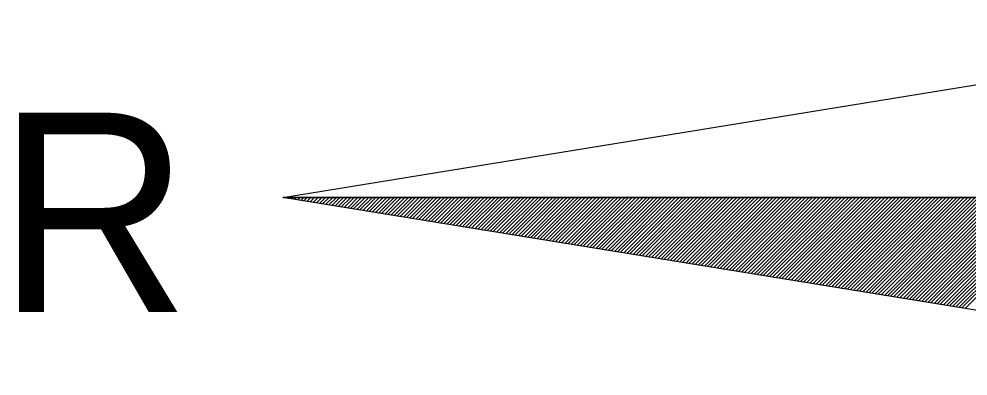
# Model space of a CAD drawing. Extents: x 576692 to 577659, y 273254 to 273799.
# Drawn here: x 577246.202 to 577250.962, y 273527.534 to 273529.326 of the extents above; entities that cross this region are included whole.
import ezdxf

# ---------------------------------------------------------------- set-up
doc = ezdxf.new("R2010")
doc.units = 0
doc.layers.add('RAMI_UZMR_####_####_#', color=7, linetype='Continuous')

msp = doc.modelspace()

# ---------------------------------------------------------------- linework, layer by layer
at = {"layer": 'RAMI_UZMR_####_####_#'}
for p, q in [((577247.5257, 273528.4297), (577253.0297, 273529.3257)), ((577253.0297, 273527.5337), (577247.5257, 273528.4297)), ((577247.5257, 273528.4297), (577253.9257, 273528.4297)), ((577253.9257, 273528.4297), (577247.5257, 273528.4297)), ((577247.5377, 273528.4281), (577247.5401, 273528.4297)), ((577247.5537, 273528.4249), (577247.5585, 273528.4297)), ((577247.5689, 273528.4233), (577247.5761, 273528.4297)), ((577247.5849, 273528.4201), (577247.5945, 273528.4297)), ((577247.6001, 273528.4177), (577247.6121, 273528.4297)), ((577247.6161, 273528.4153), (577247.6305, 273528.4297)), ((577247.6313, 273528.4129), (577247.6481, 273528.4297)), ((577247.6465, 273528.4105), (577247.6665, 273528.4297)), ((577247.6625, 273528.4073), (577247.6849, 273528.4297)), ((577247.6777, 273528.4049), (577247.7025, 273528.4297)), ((577247.6937, 273528.4025), (577247.7209, 273528.4297)), ((577247.7089, 273528.4001), (577247.7393, 273528.4297)), ((577247.7249, 273528.3977), (577247.7569, 273528.4297)), ((577247.7401, 273528.3953), (577247.7753, 273528.4297)), ((577247.7553, 273528.3929), (577247.7937, 273528.4297)), ((577247.7713, 273528.3897), (577247.8113, 273528.4297)), ((577247.7873, 273528.3873), (577247.8297, 273528.4297)), ((577247.8025, 273528.3849), (577247.8481, 273528.4297)), ((577247.8185, 273528.3825), (577247.8657, 273528.4297)), ((577247.8337, 273528.3801), (577247.8833, 273528.4297)), ((577247.8489, 273528.3769), (577247.9017, 273528.4297)), ((577247.8649, 273528.3745), (577247.9201, 273528.4297)), ((577247.8801, 273528.3721), (577247.9377, 273528.4297)), ((577247.8961, 273528.3697), (577247.9561, 273528.4297)), ((577247.9121, 273528.3673), (577247.9745, 273528.4297)), ((577247.9273, 273528.3641), (577247.9921, 273528.4297)), ((577247.9425, 273528.3617), (577248.0105, 273528.4297)), ((577247.9585, 273528.3593), (577248.0289, 273528.4297)), ((577247.9737, 273528.3569), (577248.0465, 273528.4297)), ((577247.9897, 273528.3545), (577248.0649, 273528.4297)), ((577248.0049, 273528.3513), (577248.0833, 273528.4297)), ((577248.0209, 273528.3489), (577248.1009, 273528.4297)), ((577248.0361, 273528.3465), (577248.1193, 273528.4297)), ((577248.0513, 273528.3441), (577248.1369, 273528.4297)), ((577248.0673, 273528.3417), (577248.1553, 273528.4297)), ((577248.0833, 273528.3393), (577248.1737, 273528.4297)), ((577248.0985, 273528.3369), (577248.1913, 273528.4297)), ((577248.1137, 273528.3337), (577248.2097, 273528.4297)), ((577248.1297, 273528.3313), (577248.2281, 273528.4297)), ((577248.1449, 273528.3289), (577248.2457, 273528.4297)), ((577248.1609, 273528.3265), (577248.2641, 273528.4297)), ((577248.1761, 273528.3241), (577248.2817, 273528.4297)), ((577248.1921, 273528.3217), (577248.3001, 273528.4297)), ((577248.2073, 273528.3193), (577248.3185, 273528.4297)), ((577248.2225, 273528.3161), (577248.3361, 273528.4297)), ((577248.2385, 273528.3137), (577248.3545, 273528.4297)), ((577248.2537, 273528.3113), (577248.3729, 273528.4297)), ((577248.2697, 273528.3089), (577248.3905, 273528.4297)), ((577248.2849, 273528.3065), (577248.4089, 273528.4297)), ((577248.3009, 273528.3033), (577248.4273, 273528.4297)), ((577248.3161, 273528.3009), (577248.4449, 273528.4297)), ((577248.3321, 273528.2985), (577248.4633, 273528.4297)), ((577248.3473, 273528.2961), (577248.4817, 273528.4297)), ((577248.3633, 273528.2937), (577248.4993, 273528.4297)), ((577248.3785, 273528.2913), (577248.5169, 273528.4297)), ((577248.3945, 273528.2889), (577248.5353, 273528.4297)), ((577248.4097, 273528.2857), (577248.5537, 273528.4297)), ((577248.4249, 273528.2833), (577248.5713, 273528.4297)), ((577248.4409, 273528.2809), (577248.5897, 273528.4297)), ((577248.4561, 273528.2785), (577248.6081, 273528.4297)), ((577248.4721, 273528.2761), (577248.6257, 273528.4297)), ((577248.4881, 273528.2729), (577248.6441, 273528.4297)), ((577248.5033, 273528.2713), (577248.6625, 273528.4297)), ((577248.5185, 273528.2681), (577248.6801, 273528.4297)), ((577248.5345, 273528.2657), (577248.6985, 273528.4297)), ((577248.5497, 273528.2633), (577248.7169, 273528.4297)), ((577248.5657, 273528.2609), (577248.7345, 273528.4297)), ((577248.5809, 273528.2585), (577248.7529, 273528.4297)), ((577248.5969, 273528.2553), (577248.7705, 273528.4297)), ((577248.6121, 273528.2529), (577248.7889, 273528.4297)), ((577248.6273, 273528.2505), (577248.8073, 273528.4297)), ((577248.6433, 273528.2481), (577248.8249, 273528.4297)), ((577248.6593, 273528.2457), (577248.8433, 273528.4297)), ((577248.6745, 273528.2425), (577248.8617, 273528.4297)), ((577248.6897, 273528.2401), (577248.8793, 273528.4297)), ((577248.7057, 273528.2377), (577248.8977, 273528.4297)), ((577248.7209, 273528.2353), (577248.9153, 273528.4297)), ((577248.7369, 273528.2329), (577248.9337, 273528.4297)), ((577248.7521, 273528.2297), (577248.9521, 273528.4297)), ((577248.7681, 273528.2273), (577248.9697, 273528.4297)), ((577248.7833, 273528.2249), (577248.9881, 273528.4297)), ((577248.7985, 273528.2225), (577249.0065, 273528.4297)), ((577248.8145, 273528.2201), (577249.0241, 273528.4297)), ((577248.8297, 273528.2177), (577249.0425, 273528.4297)), ((577248.8457, 273528.2153), (577249.0609, 273528.4297)), ((577248.8609, 273528.2121), (577249.0785, 273528.4297)), ((577248.8769, 273528.2097), (577249.0969, 273528.4297)), ((577248.8921, 273528.2073), (577249.1153, 273528.4297)), ((577248.9081, 273528.2049), (577249.1329, 273528.4297)), ((577248.9233, 273528.2025), (577249.1505, 273528.4297)), ((577248.9393, 273528.1993), (577249.1689, 273528.4297)), ((577248.9545, 273528.1969), (577249.1873, 273528.4297)), ((577248.9705, 273528.1945), (577249.2049, 273528.4297)), ((577248.9857, 273528.1921), (577249.2233, 273528.4297)), ((577249.0009, 273528.1897), (577249.2417, 273528.4297)), ((577249.0169, 273528.1873), (577249.2593, 273528.4297)), ((577249.0321, 273528.1849), (577249.2777, 273528.4297)), ((577249.0481, 273528.1817), (577249.2961, 273528.4297)), ((577249.0641, 273528.1793), (577249.3137, 273528.4297)), ((577249.0793, 273528.1769), (577249.3321, 273528.4297)), ((577249.0945, 273528.1745), (577249.3505, 273528.4297)), ((577249.1105, 273528.1721), (577249.3681, 273528.4297)), ((577249.1257, 273528.1697), (577249.3865, 273528.4297)), ((577249.1417, 273528.1673), (577249.4041, 273528.4297)), ((577249.1569, 273528.1641), (577249.4225, 273528.4297)), ((577249.1729, 273528.1617), (577249.4401, 273528.4297)), ((577249.1881, 273528.1593), (577249.4585, 273528.4297)), ((577249.2033, 273528.1569), (577249.4769, 273528.4297)), ((577249.2193, 273528.1545), (577249.4953, 273528.4297)), ((577249.2353, 273528.1513), (577249.5129, 273528.4297)), ((577249.2505, 273528.1489), (577249.5313, 273528.4297)), ((577249.2657, 273528.1465), (577249.5489, 273528.4297)), ((577249.2817, 273528.1441), (577249.5673, 273528.4297)), ((577249.2969, 273528.1417), (577249.5857, 273528.4297)), ((577249.3129, 273528.1393), (577249.6033, 273528.4297)), ((577249.3281, 273528.1369), (577249.6217, 273528.4297)), ((577249.3441, 273528.1337), (577249.6401, 273528.4297)), ((577249.3593, 273528.1313), (577249.6577, 273528.4297)), ((577249.3745, 273528.1289), (577249.6761, 273528.4297)), ((577249.3905, 273528.1265), (577249.6937, 273528.4297)), ((577249.4057, 273528.1241), (577249.7121, 273528.4297)), ((577249.4217, 273528.1209), (577249.7305, 273528.4297)), ((577249.4369, 273528.1185), (577249.7489, 273528.4297)), ((577249.4529, 273528.1161), (577249.7665, 273528.4297)), ((577249.4681, 273528.1137), (577249.7841, 273528.4297)), ((577249.4841, 273528.1113), (577249.8025, 273528.4297)), ((577249.4993, 273528.1081), (577249.8209, 273528.4297)), ((577249.5153, 273528.1057), (577249.8385, 273528.4297)), ((577249.5305, 273528.1033), (577249.8569, 273528.4297)), ((577249.5465, 273528.1009), (577249.8753, 273528.4297)), ((577249.5617, 273528.0985), (577249.8929, 273528.4297)), ((577249.5769, 273528.0953), (577249.9113, 273528.4297)), ((577249.5929, 273528.0937), (577249.9297, 273528.4297)), ((577249.6081, 273528.0905), (577249.9473, 273528.4297)), ((577249.6241, 273528.0881), (577249.9657, 273528.4297)), ((577249.6401, 273528.0857), (577249.9841, 273528.4297)), ((577249.6553, 273528.0833), (577250.0017, 273528.4297)), ((577249.6705, 273528.0809), (577250.0201, 273528.4297)), ((577249.6865, 273528.0777), (577250.0377, 273528.4297)), ((577249.7017, 273528.0753), (577250.0561, 273528.4297)), ((577249.7177, 273528.0729), (577250.0737, 273528.4297)), ((577249.7329, 273528.0705), (577250.0921, 273528.4297)), ((577249.7489, 273528.0681), (577250.1105, 273528.4297)), ((577249.7641, 273528.0657), (577250.1281, 273528.4297)), ((577249.7793, 273528.0633), (577250.1465, 273528.4297)), ((577249.7953, 273528.0601), (577250.1649, 273528.4297)), ((577249.8113, 273528.0577), (577250.1825, 273528.4297)), ((577249.8265, 273528.0553), (577250.2009, 273528.4297)), ((577249.8417, 273528.0529), (577250.2193, 273528.4297)), ((577249.8577, 273528.0505), (577250.2369, 273528.4297)), ((577249.8729, 273528.0473), (577250.2553, 273528.4297)), ((577249.8889, 273528.0457), (577250.2737, 273528.4297)), ((577249.9041, 273528.0425), (577250.2913, 273528.4297)), ((577249.9201, 273528.0401), (577250.3097, 273528.4297)), ((577249.9353, 273528.0377), (577250.3273, 273528.4297)), ((577249.9505, 273528.0353), (577250.3457, 273528.4297)), ((577249.9665, 273528.0329), (577250.3641, 273528.4297)), ((577249.9817, 273528.0297), (577250.3817, 273528.4297)), ((577249.9977, 273528.0273), (577250.4001, 273528.4297)), ((577250.0129, 273528.0249), (577250.4177, 273528.4297)), ((577250.0289, 273528.0225), (577250.4361, 273528.4297)), ((577250.0441, 273528.0201), (577250.4545, 273528.4297)), ((577250.0601, 273528.0177), (577250.4721, 273528.4297)), ((577250.0753, 273528.0153), (577250.4905, 273528.4297)), ((577250.0913, 273528.0121), (577250.5089, 273528.4297)), ((577250.1065, 273528.0097), (577250.5265, 273528.4297)), ((577250.1225, 273528.0073), (577250.5449, 273528.4297)), ((577250.1377, 273528.0049), (577250.5625, 273528.4297)), ((577250.1529, 273528.0025), (577250.5809, 273528.4297)), ((577250.1689, 273527.9993), (577250.5993, 273528.4297)), ((577250.1841, 273527.9969), (577250.6177, 273528.4297)), ((577250.2001, 273527.9945), (577250.6353, 273528.4297)), ((577250.2161, 273527.9921), (577250.6537, 273528.4297)), ((577250.2313, 273527.9897), (577250.6713, 273528.4297)), ((577250.2465, 273527.9865), (577250.6897, 273528.4297)), ((577250.2625, 273527.9841), (577250.7073, 273528.4297)), ((577250.2777, 273527.9817), (577250.7257, 273528.4297)), ((577250.2937, 273527.9793), (577250.7441, 273528.4297)), ((577250.3089, 273527.9769), (577250.7617, 273528.4297)), ((577250.3249, 273527.9737), (577250.7801, 273528.4297)), ((577250.3401, 273527.9713), (577250.7985, 273528.4297)), ((577250.3553, 273527.9689), (577250.8161, 273528.4297)), ((577250.3713, 273527.9665), (577250.8345, 273528.4297)), ((577250.3873, 273527.9641), (577250.8529, 273528.4297)), ((577250.4025, 273527.9617), (577250.8705, 273528.4297)), ((577250.4177, 273527.9593), (577250.8889, 273528.4297)), ((577250.4337, 273527.9561), (577250.9073, 273528.4297)), ((577250.4489, 273527.9537), (577250.9249, 273528.4297)), ((577250.4649, 273527.9513), (577250.9425, 273528.4297)), ((577250.4801, 273527.9489), (577250.9609, 273528.4297)), ((577250.4961, 273527.9465), (577250.9793, 273528.4297)), ((577250.5113, 273527.9441), (577250.9977, 273528.4297)), ((577250.5265, 273527.9417), (577251.0153, 273528.4297)), ((577250.5425, 273527.9385), (577251.0337, 273528.4297)), ((577250.5585, 273527.9361), (577251.0513, 273528.4297)), ((577250.5737, 273527.9337), (577251.0697, 273528.4297)), ((577250.5889, 273527.9313), (577251.0881, 273528.4297)), ((577250.6049, 273527.9289), (577251.1057, 273528.4297)), ((577250.6201, 273527.9257), (577251.1241, 273528.4297)), ((577250.6361, 273527.9233), (577251.1425, 273528.4297)), ((577250.6513, 273527.9209), (577251.1601, 273528.4297)), ((577250.6673, 273527.9185), (577251.1785, 273528.4297)), ((577250.6825, 273527.9161), (577251.1961, 273528.4297)), ((577250.6985, 273527.9137), (577251.2145, 273528.4297)), ((577250.7137, 273527.9113), (577251.2329, 273528.4297)), ((577250.7289, 273527.9081), (577251.2505, 273528.4297)), ((577250.7449, 273527.9057), (577251.2689, 273528.4297)), ((577250.7601, 273527.9033), (577251.2873, 273528.4297)), ((577250.7761, 273527.9009), (577251.3049, 273528.4297)), ((577250.7921, 273527.8985), (577251.3233, 273528.4297)), ((577250.8073, 273527.8953), (577251.3409, 273528.4297)), ((577250.8225, 273527.8937), (577251.3593, 273528.4297)), ((577250.8385, 273527.8905), (577251.3777, 273528.4297)), ((577250.8537, 273527.8881), (577251.3953, 273528.4297)), ((577250.8697, 273527.8857), (577251.4137, 273528.4297)), ((577250.8849, 273527.8833), (577251.4321, 273528.4297)), ((577250.9009, 273527.8809), (577251.4497, 273528.4297)), ((577250.9161, 273527.8777), (577251.4681, 273528.4297)), ((577250.9313, 273527.8753), (577251.4865, 273528.4297)), ((577250.9473, 273527.8729), (577251.5041, 273528.4297))]:
    msp.add_line(p, q, dxfattribs=at)

# ---------------------------------------------------------------- texts
msp.add_text('R', height=1, rotation=360, dxfattribs=at).set_placement((577246.0921, 273527.8554))

doc.saveas('drawing.dxf')
